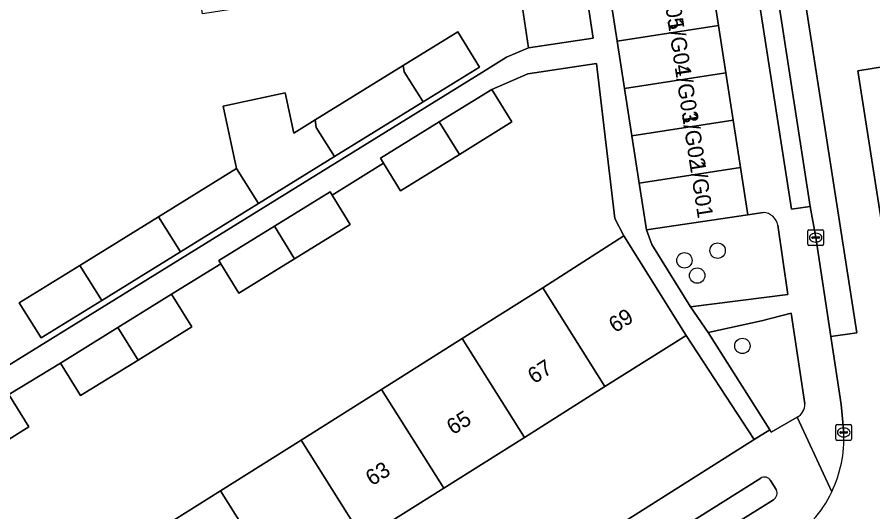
# Model space of a CAD drawing. Extents: x 160077 to 160948, y 386481 to 387498.
# Drawn here: x 160490 to 160544.4, y 387278.1 to 387309.5 of the extents above; entities that cross this region are included whole.
import ezdxf

# ---------------------------------------------------------------- set-up
doc = ezdxf.new("R2010")
doc.units = 0
for name, color, linetype in [('IMGEO_Boom', 7, 'Continuous'), ('IMGEO_Erf', 7, 'Continuous'), ('IMGEO_Groenvoorziening', 7, 'Continuous'), ('IMGEO_Kolk', 7, 'Continuous'), ('IMGEO_Pand', 7, 'Continuous'), ('IMGEO_Pand_nummerreeks', 7, 'Continuous'), ('IMGEO_Rijbaan_lokaal_gesloten', 7, 'Continuous'), ('IMGEO_Rijbaan_lokaal_open', 7, 'Continuous'), ('IMGEO_Voetpad_open', 7, 'Continuous')]:
    doc.layers.add(name, color=color, linetype=linetype)

msp = doc.modelspace()

# ---------------------------------------------------------------- linework, layer by layer
at = {"layer": 'IMGEO_Boom'}
for centre in [(160534.502, 387294.654), (160532.396, 387294.039), (160533.207, 387293.073), (160536.075, 387288.612)]:
    msp.add_circle(centre, 0.489, dxfattribs=at)
at = {"layer": 'IMGEO_Erf'}
for points in [[(160486.904, 387285.772), (160519.591, 387305.971), (160521.098, 387306.922), (160522.507, 387307.527), (160522.128, 387310.055), (160526.233, 387310.671), (160525.242, 387317.094), (160519.107, 387316.142), (160513.148, 387315.217), (160507.19, 387314.293), (160507.762, 387310.606), (160501.803, 387309.681), (160501.231, 387313.368), (160500, 387313.177), (160495.272, 387312.443), (160489.313, 387311.519)], [(160500, 387277.557), (160502.951, 387279.415), (160508.063, 387282.634), (160513.176, 387285.854), (160518.288, 387289.074), (160523.401, 387292.294), (160528.558, 387295.602), (160527.977, 387296.692), (160526.812, 387306.539), (160522.454, 387305.867), (160520.168, 387304.89), (160521.446, 387302.822), (160518.118, 387300.765), (160514.384, 387298.458), (160513.307, 387300.2), (160510.037, 387298.179), (160511.186, 387296.32), (160507.652, 387294.136), (160504.124, 387291.956), (160502.975, 387293.815), (160499.855, 387291.887), (160501.133, 387289.819), (160497.725, 387287.713), (160494.071, 387285.455), (160492.793, 387287.523), (160489.52, 387285.535), (160490.798, 387283.467), (160487.429, 387281.386)], [(160536.831, 387282.662), (160532.506, 387289.274), (160527.349, 387286.026), (160522.236, 387282.806), (160517.123, 387279.587), (160512.01, 387276.367), (160506.898, 387273.148), (160501.785, 387269.928), (160500, 387268.804), (160496.672, 387266.708), (160491.559, 387263.489), (160486.446, 387260.269), (160481.183, 387256.955), (160484.068, 387251.966)], [(160487.15, 387251.24), (160500, 387259.367), (160536.831, 387282.662)]]:
    msp.add_lwpolyline(points, dxfattribs=at)
msp.add_lwpolyline([(160518.007, 387308.535), (160519.385, 387306.305), (160515.81, 387304.095), (160510.197, 387300.627), (160505.366, 387297.641), (160500.408, 387294.577), (160495.419, 387291.495), (160491.565, 387289.113), (160490.186, 387291.344), (160494.021, 387293.713), (160499.009, 387296.796), (160503.967, 387299.86), (160503.114, 387303.817), (160507.054, 387304.666), (160507.606, 387302.108), (160508.961, 387302.945), (160514.542, 387306.395)], close=True, dxfattribs=at)
at = {"layer": 'IMGEO_Groenvoorziening'}
for points in [[(160537.397, 387297.075), (160536.421, 387296.937), (160529.984, 387295.976), (160530.322, 387295.039), (160532.791, 387291.096), (160538.956, 387291.877), (160538.314, 387296.27)], [(160540.04, 387284.932), (160539.164, 387290.691), (160537.292, 387290.212)], [(160537.292, 387290.212), (160533.901, 387289.464), (160537.818, 387283.286), (160537.91, 387283.142), (160539.541, 387284.099)], [(160537.237, 387280.217), (160532.623, 387277.331), (160533.444, 387275.969), (160538.041, 387278.843)], [(160538.217, 387279.491), (160537.868, 387280.065)]]:
    msp.add_lwpolyline(points, dxfattribs=at)
for centre, radius, start, end in [((160537.357, 387296.105), 0.971, 9.8017, 87.6409), ((160539.175, 387284.884), 0.866, 294.9728, 3.1806), ((160537.478, 387279.831), 0.455, 30.9362, 121.9762), ((160537.785, 387279.261), 0.49, 301.5602, 28.0493)]:
    msp.add_arc(centre, radius, start, end, dxfattribs=at)
at = {"layer": 'IMGEO_Kolk'}
for p, q in [((160540.224, 387295.056), (160540.224, 387295.908)), ((160540.299, 387295.982), (160541.151, 387295.982)), ((160540.712, 387295.762), (160540.737, 387295.762)), ((160541.225, 387295.908), (160541.225, 387295.056)), ((160540.483, 387295.476), (160540.483, 387295.488)), ((160540.921, 387295.439), (160540.523, 387295.439)), ((160540.526, 387295.525), (160540.924, 387295.525)), ((160540.967, 387295.488), (160540.967, 387295.476)), ((160541.151, 387294.982), (160540.299, 387294.982)), ((160540.735, 387295.202), (160540.71, 387295.202)), ((160542.005, 387282.693), (160542.005, 387283.545)), ((160542.08, 387283.619), (160542.932, 387283.619)), ((160542.493, 387283.399), (160542.518, 387283.399)), ((160543.006, 387283.545), (160543.006, 387282.693)), ((160542.264, 387283.113), (160542.264, 387283.125)), ((160542.702, 387283.076), (160542.304, 387283.076)), ((160542.307, 387283.162), (160542.705, 387283.162)), ((160542.516, 387282.839), (160542.491, 387282.839)), ((160542.748, 387283.125), (160542.748, 387283.113)), ((160542.932, 387282.619), (160542.08, 387282.619))]:
    msp.add_line(p, q, dxfattribs=at)
for points in [[(160540.224, 387295.056), (160540.224, 387295.908)], [(160540.299, 387295.982), (160541.151, 387295.982)], [(160541.225, 387295.908), (160541.225, 387295.056)], [(160541.151, 387294.982), (160540.299, 387294.982)], [(160542.005, 387282.693), (160542.005, 387283.545)], [(160542.08, 387283.619), (160542.932, 387283.619)], [(160543.006, 387283.545), (160543.006, 387282.693)], [(160542.932, 387282.619), (160542.08, 387282.619)]]:
    msp.add_lwpolyline(points, dxfattribs=at)
for centre, radius, start, end in [((160540.301, 387295.906), 0.0765, 91.552, 178.448), ((160540.301, 387295.906), 0.0765, 91.552, 178.448), ((160541.149, 387295.906), 0.0765, 1.552, 88.448), ((160541.149, 387295.906), 0.0765, 1.552, 88.448), ((160540.523, 387295.485), 0.0403, 85.8775, 175.7526), ((160540.52, 387295.475), 0.0366, 178.938, 274.7102), ((160540.924, 387295.482), 0.043, 264.8664, 352.4533), ((160540.928, 387295.487), 0.0386, 1.7309, 96.639), ((160540.301, 387295.058), 0.0765, 181.552, 268.448), ((160540.301, 387295.058), 0.0765, 181.552, 268.448), ((160541.149, 387295.058), 0.0765, 271.552, 358.448), ((160541.149, 387295.058), 0.0765, 271.552, 358.448), ((160542.082, 387283.543), 0.0765, 91.552, 178.448), ((160542.082, 387283.543), 0.0765, 91.552, 178.448), ((160542.93, 387283.543), 0.0765, 1.552, 88.448), ((160542.93, 387283.543), 0.0765, 1.552, 88.448), ((160542.304, 387283.122), 0.0403, 85.8775, 175.7526), ((160542.301, 387283.112), 0.0366, 178.938, 274.7102), ((160542.705, 387283.119), 0.043, 264.8664, 352.4533), ((160542.709, 387283.124), 0.0386, 1.7309, 96.639), ((160542.082, 387282.695), 0.0765, 181.552, 268.448), ((160542.082, 387282.695), 0.0765, 181.552, 268.448), ((160542.93, 387282.695), 0.0765, 271.552, 358.448), ((160542.93, 387282.695), 0.0765, 271.552, 358.448)]:
    msp.add_arc(centre, radius, start, end, dxfattribs=at)
for centre, major_axis, ratio, start_param, end_param in [((160540.711, 387295.482), (-0.387, 0.002), 0.722429, 4.712389, 7.853982), ((160540.736, 387295.482), (-0.39, 0.002), 0.717154, 1.570796, 4.712389), ((160542.492, 387283.119), (-0.387, 0.002), 0.722429, 4.712389, 7.853982), ((160542.517, 387283.119), (-0.39, 0.002), 0.717154, 1.570796, 4.712389)]:
    msp.add_ellipse(centre, major_axis=major_axis, ratio=ratio, start_param=start_param, end_param=end_param, dxfattribs=at)
at = {"layer": 'IMGEO_Pand'}
for points in [[(160534.083, 387311.934), (160527.67, 387310.944), (160528.133, 387307.944), (160534.551, 387308.935)], [(160522.128, 387310.055), (160522.507, 387307.527), (160526.613, 387308.142), (160526.233, 387310.671)], [(160534.551, 387308.935), (160528.133, 387307.944), (160528.596, 387304.943), (160535.018, 387305.935)], [(160519.385, 387306.305), (160518.007, 387308.535), (160514.542, 387306.395), (160514.602, 387306.011), (160515.81, 387304.095)], [(160508.961, 387302.945), (160509.034, 387302.472), (160510.197, 387300.627), (160515.81, 387304.095), (160514.602, 387306.011), (160514.542, 387306.395)], [(160535.018, 387305.935), (160528.596, 387304.943), (160529.059, 387301.943), (160535.486, 387302.936)], [(160503.967, 387299.86), (160505.366, 387297.641), (160510.197, 387300.627), (160509.034, 387302.472), (160508.961, 387302.945), (160507.606, 387302.108), (160507.054, 387304.666), (160503.114, 387303.817)], [(160521.446, 387302.822), (160520.168, 387304.89), (160516.822, 387302.823), (160518.118, 387300.765)], [(160518.118, 387300.765), (160516.822, 387302.823), (160513.106, 387300.526), (160513.307, 387300.2), (160514.384, 387298.458)], [(160535.486, 387302.936), (160529.059, 387301.943), (160529.522, 387298.943), (160535.953, 387299.937)], [(160505.366, 387297.641), (160503.967, 387299.86), (160499.009, 387296.796), (160500.408, 387294.577)], [(160535.953, 387299.937), (160529.522, 387298.943), (160529.984, 387295.976), (160536.421, 387296.937)], [(160511.186, 387296.32), (160510.037, 387298.179), (160509.908, 387298.388), (160506.38, 387296.208), (160507.652, 387294.136)], [(160500.408, 387294.577), (160499.009, 387296.796), (160494.021, 387293.713), (160495.419, 387291.495)], [(160507.652, 387294.136), (160506.38, 387296.208), (160502.846, 387294.024), (160502.975, 387293.815), (160504.124, 387291.956)], [(160528.558, 387295.602), (160523.401, 387292.294), (160527.349, 387286.026), (160532.506, 387289.274)], [(160494.021, 387293.713), (160490.186, 387291.344), (160491.565, 387289.113), (160495.419, 387291.495)], [(160523.401, 387292.294), (160518.288, 387289.074), (160522.236, 387282.806), (160527.349, 387286.026)], [(160501.133, 387289.819), (160499.855, 387291.887), (160496.429, 387289.77), (160497.725, 387287.713)], [(160492.793, 387287.523), (160494.071, 387285.455), (160497.725, 387287.713), (160496.429, 387289.77)], [(160518.288, 387289.074), (160513.176, 387285.854), (160517.123, 387279.587), (160522.236, 387282.806)], [(160490.798, 387283.467), (160489.52, 387285.535), (160486.134, 387283.443), (160487.429, 387281.386)], [(160512.01, 387276.367), (160517.123, 387279.587), (160513.176, 387285.854), (160508.063, 387282.634)], [(160508.063, 387282.634), (160502.951, 387279.415), (160506.898, 387273.148), (160512.01, 387276.367)], [(160500, 387272.762), (160501.785, 387269.928), (160506.898, 387273.148), (160502.951, 387279.415), (160500, 387277.557), (160497.838, 387276.195)]]:
    msp.add_lwpolyline(points, close=True, dxfattribs=at)
at = {"layer": 'IMGEO_Rijbaan_lokaal_gesloten'}
msp.add_lwpolyline([(160537.059, 387329.788), (160535.418, 387329.529), (160535.433, 387329.334), (160535.486, 387329.015), (160535.696, 387327.75), (160540.375, 387297.461), (160540.725, 387295.482), (160541.697, 387289.198), (160543.332, 387289.449)], close=True, dxfattribs=at)
msp.add_lwpolyline([(160545.088, 387306.33), (160543.4, 387306.058), (160545.941, 387289.862), (160547.656, 387290.171), (160545.146, 387306.005)], dxfattribs=at)
at = {"layer": 'IMGEO_Rijbaan_lokaal_open'}
for points in [[(160535.416, 387329.555), (160535.418, 387329.529), (160537.059, 387329.788), (160543.332, 387289.449), (160541.697, 387289.198), (160542.34, 387284.898), (160542.505, 387283.092)], [(160547.758, 387289.53), (160547.656, 387290.171), (160545.941, 387289.862), (160543.4, 387306.058), (160545.088, 387306.33)]]:
    msp.add_lwpolyline(points, dxfattribs=at)
for centre, radius, start, end in [((160534.703, 387282.726), 7.811, 334.3353, 2.6865), ((160534.688, 387282.729), 7.825, 303.1737, 334.3622)]:
    msp.add_arc(centre, radius, start, end, dxfattribs=at)
at = {"layer": 'IMGEO_Voetpad_open'}
msp.add_lwpolyline([(160535.696, 387327.75), (160535.486, 387329.015), (160534.286, 387328.824), (160534.481, 387327.57), (160539.195, 387297.284), (160540.375, 387297.461)], close=True, dxfattribs=at)
for points in [[(160542.505, 387283.092), (160542.34, 387284.898), (160541.697, 387289.198), (160540.725, 387295.482), (160540.375, 387297.461), (160539.195, 387297.284), (160534.481, 387327.57)], [(160531.902, 387327.107), (160531.733, 387327.011), (160532.213, 387323.931), (160532.68, 387320.932), (160533.148, 387317.933), (160533.616, 387314.933), (160534.083, 387311.934), (160534.551, 387308.935), (160535.018, 387305.935), (160535.486, 387302.936), (160535.953, 387299.937), (160536.421, 387296.937), (160537.397, 387297.075)], [(160526.233, 387310.671), (160526.613, 387308.142), (160522.507, 387307.527), (160521.098, 387306.922), (160519.591, 387305.971), (160486.904, 387285.772)], [(160489.52, 387285.535), (160492.793, 387287.523), (160496.429, 387289.77), (160499.855, 387291.887), (160502.975, 387293.815), (160502.846, 387294.024), (160506.38, 387296.208), (160509.908, 387298.388), (160510.037, 387298.179), (160513.307, 387300.2), (160513.106, 387300.526), (160516.822, 387302.823), (160520.168, 387304.89), (160522.454, 387305.867), (160526.812, 387306.539), (160527.977, 387296.692), (160528.558, 387295.602), (160532.506, 387289.274), (160536.831, 387282.662), (160537.818, 387283.286), (160533.901, 387289.464), (160532.791, 387291.096), (160530.322, 387295.039), (160529.984, 387295.976), (160529.522, 387298.943), (160529.059, 387301.943), (160528.596, 387304.943), (160528.133, 387307.944), (160527.67, 387310.944)], [(160538.314, 387296.27), (160538.956, 387291.877), (160532.791, 387291.096), (160533.901, 387289.464), (160537.292, 387290.212), (160539.164, 387290.691), (160540.04, 387284.932)], [(160541.743, 387279.343), (160539.541, 387284.099), (160537.91, 387283.142), (160537.818, 387283.286), (160536.831, 387282.662), (160500, 387259.367), (160487.15, 387251.24), (160482.621, 387247.91)], [(160539.541, 387284.099), (160541.743, 387279.343)], [(160533.444, 387275.969), (160532.623, 387277.331), (160537.237, 387280.217)], [(160537.868, 387280.065), (160538.217, 387279.491)], [(160538.041, 387278.843), (160533.444, 387275.969)]]:
    msp.add_lwpolyline(points, dxfattribs=at)
for centre, radius, start, end in [((160537.357, 387296.105), 0.971, 9.8017, 87.6409), ((160539.175, 387284.884), 0.866, 294.9728, 3.1806), ((160534.703, 387282.726), 7.811, 334.3353, 2.6865), ((160537.478, 387279.831), 0.455, 30.9362, 121.9762), ((160537.785, 387279.261), 0.49, 301.5602, 28.0493), ((160534.688, 387282.729), 7.825, 303.1737, 334.3622)]:
    msp.add_arc(centre, radius, start, end, dxfattribs=at)

# ---------------------------------------------------------------- texts
at = {"layer": 'IMGEO_Pand_nummerreeks'}
for s, rotation, p in [('1/G05', 278.7374, (160530.864, 387312.227)), ('1/G04', 278.7374, (160531.32, 387309.264)), ('1/G03', 278.7374, (160531.775, 387306.3)), ('1/G02', 278.7374, (160532.23, 387303.342)), ('1/G01', 278.7374, (160532.703, 387300.264)), ('69', 32.2002, (160527.994, 387289.411)), ('67', 32.1992, (160522.852, 387286.173)), ('65', 32.1992, (160517.709, 387282.934)), ('63', 32.1992, (160512.567, 387279.696))]:
    msp.add_text(s, height=1, rotation=rotation, dxfattribs=at).set_placement(p)

doc.saveas('drawing.dxf')
